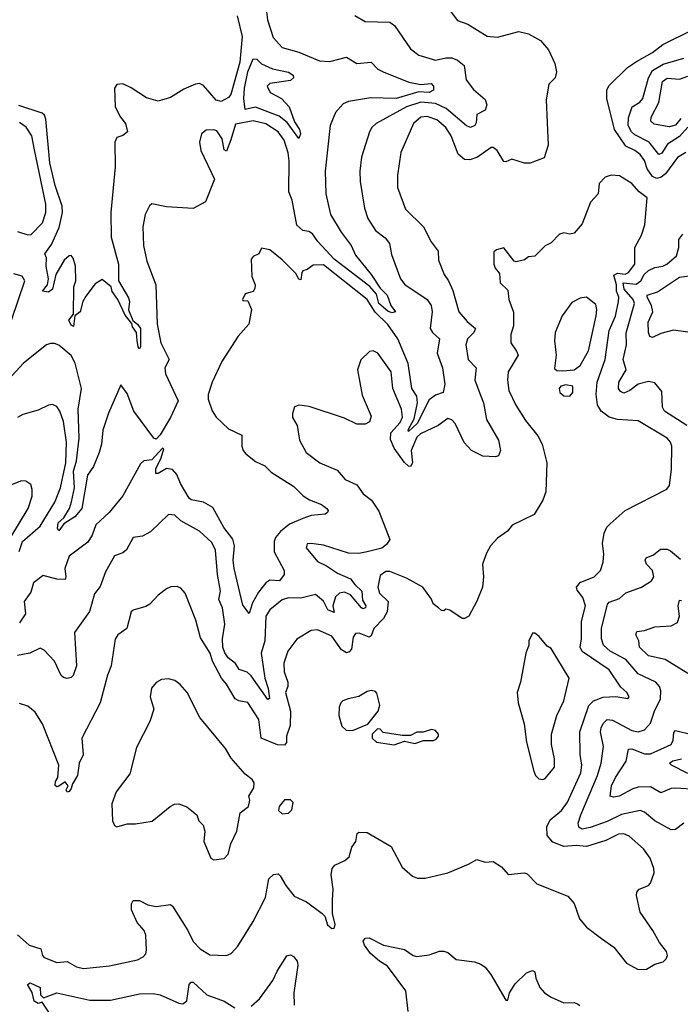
# Model space of a CAD drawing. Extents: x 1268547 to 1425625, y 515768 to 616754.
# Tile 378 of 507: x 1353776 to 1356969, y 586619 to 591376. Entities that reach past the tile are written whole.
import ezdxf

# ---------------------------------------------------------------- set-up
doc = ezdxf.new("R2010")
doc.units = 0

msp = doc.modelspace()

# ---------------------------------------------------------------- linework, layer by layer
at = {"layer": '0CON10XD'}
for points in [[(1354969.5, 591415), (1354974.4, 591375), (1355000.3, 591290.3), (1355045, 591242.1), (1355125, 591219.3), (1355225, 591177.5), (1355275, 591174.7), (1355355, 591194.5), (1355405, 591163.8), (1355475, 591171.5), (1355507.4, 591137.4), (1355533.1, 591125), (1355656, 591075), (1355715, 591063.4), (1355765, 591068.4), (1355775.6, 591055), (1355776.1, 591035), (1355755, 591023.8), (1355705, 591027.7), (1355595, 590996.3), (1355470.9, 590999.1), (1355365, 590981.5), (1355339.9, 590970.1), (1355302.1, 590927.9), (1355276.5, 590865), (1355251.5, 590645), (1355255.5, 590535), (1355277.9, 590435), (1355329.4, 590349.4), (1355377.7, 590285), (1355399.2, 590239.3), (1355475, 590144.7), (1355518.6, 590078.6), (1355551.6, 590045), (1355569, 589995), (1355591.9, 589965), (1355575, 589960), (1355555, 589968.7), (1355511.9, 590005), (1355500.1, 590050.1), (1355467.6, 590087.6), (1355295, 590219.4), (1355216.2, 590305), (1355191.7, 590341.7), (1355173.6, 590353.6), (1355145, 590357.8), (1355115, 590383.3), (1355092.6, 590505), (1355077.4, 590545), (1355077.9, 590695), (1355073.1, 590733.1), (1355053.7, 590793.7), (1355025.6, 590835), (1354965, 590873.3), (1354905, 590887.3), (1354819, 590871), (1354795.8, 590795.8), (1354775, 590741.2), (1354765, 590746.7), (1354755, 590800), (1354728.9, 590838.9), (1354714.3, 590844.3), (1354677.9, 590842.1), (1354654.3, 590825), (1354645.6, 590785), (1354652.1, 590745), (1354717.5, 590605), (1354673.9, 590496.1), (1354615, 590463.3), (1354485, 590472.9), (1354415, 590486), (1354403.4, 590476.6), (1354381.9, 590435), (1354371.9, 590375), (1354373.8, 590285), (1354390.1, 590210.1), (1354433.3, 590095), (1354440.4, 589905), (1354457.5, 589815), (1354498.5, 589735), (1354477.7, 589695), (1354480.7, 589665), (1354541.8, 589535), (1354505.3, 589455), (1354455, 589369.8), (1354435, 589350.3), (1354423.7, 589353.7), (1354328.4, 589485), (1354295, 589570), (1354265, 589612.5), (1354205.6, 589475.6), (1354177.6, 589392.4), (1354170.8, 589325), (1354159.7, 589285), (1354132.5, 589217.5), (1354104, 589176), (1354076.5, 589015), (1354042.7, 588975), (1353989.9, 588940.1), (1353965, 588907.5), (1353958.7, 588918.7), (1353962.4, 588945), (1353989.7, 588970.3), (1354016.2, 589015), (1354026.9, 589046.9), (1354041.1, 589115), (1354036.8, 589195), (1354049.9, 589245), (1354064.2, 589355), (1354059.1, 589495), (1354075.2, 589595), (1354044, 589716), (1354025, 589754.6), (1353965, 589803.1), (1353945, 589811.2), (1353925, 589811.2), (1353906, 589805), (1353795, 589716.1), (1353700.8, 589615)], [(1355851.4, 591425), (1355892.6, 591372.6), (1355942.5, 591355), (1356035, 591297.3), (1356085, 591291.5), (1356188.7, 591318.7), (1356235, 591307.5), (1356293.3, 591275), (1356331.2, 591231.2), (1356362.9, 591165), (1356370, 591125), (1356363.3, 591095), (1356333.8, 591065), (1356320.5, 590989.5), (1356329.5, 590770.5), (1356310.7, 590709.3), (1356243.6, 590683.6), (1356215, 590683.8), (1356155, 590702.5), (1356125, 590688.8), (1356115, 590691.2), (1356084, 590745), (1356065, 590758), (1356055, 590758), (1355987.9, 590712.1), (1355950.9, 590699.1), (1355925, 590700.6), (1355895, 590727.1), (1355861.6, 590815), (1355835.2, 590855.2), (1355792.5, 590892.5), (1355745, 590908.8), (1355714.5, 590905), (1355678.8, 590875), (1355617.9, 590735), (1355601.2, 590625), (1355601.3, 590565), (1355641.2, 590461.2), (1355727.1, 590375), (1355763.8, 590303.8), (1355798.3, 590258.3), (1355799.4, 590215), (1355827.8, 590145), (1355848.9, 590115), (1355868.6, 590068.6), (1355898.8, 589965), (1355938.7, 589918.7), (1355979.1, 589885), (1355971.5, 589865), (1355940.4, 589835), (1355932.1, 589805), (1355943.1, 589735), (1355981.9, 589695), (1355975.8, 589635), (1356002.5, 589562.5), (1356017.3, 589525), (1356032.7, 589445), (1356089.3, 589345), (1356099.5, 589295), (1356090.5, 589269.5), (1356075, 589263.8), (1356015, 589266.9), (1355959.5, 589295), (1355923.8, 589333.9), (1355880.4, 589425), (1355865, 589442.3), (1355845, 589449.5), (1355797.8, 589415), (1355713.1, 589375), (1355695, 589359.7), (1355667.2, 589295), (1355674.4, 589235), (1355665, 589218), (1355655, 589219.2), (1355635, 589237.1), (1355585.5, 589305.5), (1355567.6, 589347.6), (1355569.5, 589380.5), (1355615, 589430), (1355626.3, 589456.3), (1355620.4, 589495), (1355579.2, 589595), (1355570.5, 589675), (1355506.2, 589765), (1355485, 589776.2), (1355466.4, 589773.6), (1355425, 589733.3), (1355408.2, 589685), (1355431.4, 589561.4), (1355475, 589460), (1355466.4, 589433.6), (1355445, 589422.5), (1355405, 589422), (1355345, 589451.5), (1355175, 589507.1), (1355126.1, 589513.9), (1355104.3, 589505.7), (1355094.1, 589474.1), (1355094.2, 589454.2), (1355116.2, 589415), (1355128.8, 589345), (1355161.2, 589285), (1355226.2, 589235), (1355310.2, 589200.2), (1355349.2, 589155), (1355405, 589128.5), (1355435.6, 589085), (1355475.5, 589055), (1355511, 589001), (1355564.5, 588865), (1355548.5, 588841.5), (1355526.3, 588823.7), (1355455.9, 588805.9), (1355415, 588797.5), (1355365, 588799.4), (1355245, 588836.9), (1355185, 588845.8), (1355165, 588843.3), (1355160, 588825), (1355215, 588758.6), (1355258.2, 588738.2), (1355312.1, 588702.1), (1355375.4, 588675.4), (1355395, 588646.8), (1355428.8, 588615), (1355432.5, 588572.5), (1355449.2, 588545), (1355446.8, 588535), (1355435, 588530.2), (1355427.1, 588535), (1355375, 588597.3), (1355345, 588610), (1355320.9, 588605), (1355302.8, 588587.2), (1355289, 588545), (1355295, 588511.9), (1355265, 588524.8), (1355245, 588566.5), (1355205, 588598.8), (1355135, 588581.7), (1355075, 588583.1), (1355045, 588573.3), (1354985, 588524.6), (1354966.1, 588493.9), (1354960.6, 588375), (1354942.7, 588315), (1354951.7, 588261.7), (1354960.6, 588195), (1354977.5, 588145), (1354982.9, 588097.1), (1354975, 588092.5), (1354895, 588206.9), (1354875, 588223.5), (1354837, 588237), (1354818.6, 588265), (1354783, 588293), (1354766.7, 588316.7), (1354758.3, 588345), (1354756.5, 588385), (1354767.5, 588455), (1354756.2, 588535), (1354738.9, 588575), (1354746.6, 588615), (1354731.2, 588695), (1354723.1, 588813.1), (1354705, 588851.1), (1354644.6, 588904.6), (1354555.5, 588955.5), (1354525, 588982), (1354495, 588986), (1354408.5, 588901.5), (1354369.3, 588880.7), (1354325, 588874), (1354292, 588815), (1354275, 588800), (1354235, 588786.7), (1354211.3, 588745), (1354190.9, 588709.1), (1354165, 588637.1), (1354137.3, 588602.7), (1354113.7, 588516.3), (1354041.4, 588415), (1354050, 588255), (1354035, 588207.1), (1354025, 588198.1), (1354005, 588193.3), (1353987.5, 588197.5), (1353977.2, 588207.2), (1353945, 588277.1), (1353895, 588330), (1353875, 588340), (1353825, 588316.4), (1353765, 588303.8)], [(1354827.1, 591395), (1354851.5, 591295), (1354839.2, 591170.8), (1354795.9, 591014.1), (1354785, 591000.8), (1354748.9, 590981.1), (1354725, 590987.5), (1354665, 591058.9), (1354645, 591067.9), (1354625, 591065.4), (1354569.5, 591040.5), (1354505, 591000.5), (1354445, 590982.9), (1354389.3, 590999.3), (1354315, 591047.1), (1354275, 591065.7), (1354245, 591063.8), (1354234.2, 591045), (1354238, 590955), (1354262.5, 590905), (1354287.5, 590875), (1354297.5, 590835), (1354275, 590816.7), (1354245, 590806.7), (1354235.8, 590785), (1354236.9, 590665), (1354216.2, 590445), (1354217.5, 590325), (1354253.1, 590195), (1354253.9, 590115), (1354302.6, 590032.6), (1354306.7, 590015), (1354302.2, 589975), (1354323.6, 589923.6), (1354345.8, 589905.8), (1354359.3, 589885), (1354359.3, 589795), (1354355, 589785.7), (1354347.8, 589795), (1354343.8, 589826.2), (1354340.5, 589865), (1354321.6, 589891.6), (1354318.1, 589908.1), (1354285, 589948.9), (1354250.8, 590025), (1354223.7, 590063.7), (1354218, 590085), (1354175, 590121.5), (1354140.4, 590099.6), (1354095, 590040), (1354081.1, 590015), (1354067.9, 589965), (1354042.5, 589945), (1354036.7, 589893.3), (1354025, 589901.1), (1354013.5, 589925), (1354036.2, 589953.8), (1354038.1, 590085), (1354047.5, 590115), (1354045.7, 590185), (1354035, 590223.3), (1354025, 590236.2), (1354015, 590236), (1353990.8, 590215), (1353950.4, 590145), (1353935.2, 590074.8), (1353915, 590060.3), (1353885.8, 590065), (1353910.8, 590095), (1353914.6, 590124.6), (1353903.5, 590185), (1353906, 590225), (1353897.5, 590245), (1353929.9, 590290.1), (1353967.2, 590372.8), (1353983.1, 590445), (1353981.5, 590475), (1353947.6, 590575), (1353922, 590685), (1353902.2, 590895), (1353895.7, 590915), (1353885.2, 590925.2), (1353771.2, 590961.2)], [(1355395, 591395.7), (1355445, 591367.1), (1355565, 591364), (1355587.9, 591347.9), (1355665, 591236), (1355705, 591205.6), (1355785, 591180.6), (1355835, 591192), (1355865, 591192.3), (1355891.1, 591181.1), (1355924.4, 591155), (1355933.1, 591085), (1355969.3, 591039.3), (1356025, 590990), (1356033.8, 590965), (1356025, 590939.5), (1355985, 590917.5), (1355982.5, 590877.5), (1355975, 590864.5), (1355955, 590855.5), (1355935, 590863.9), (1355837.8, 590947.8), (1355785, 590971), (1355715, 590977.2), (1355645.4, 590955), (1355498, 590875), (1355478.6, 590855), (1355467.1, 590835), (1355427.6, 590712.4), (1355419.1, 590645), (1355420.9, 590595), (1355442.3, 590465), (1355457.7, 590415), (1355495, 590357.1), (1355542.4, 590322.4), (1355563.8, 590295), (1355572.1, 590242.1), (1355615.6, 590125), (1355637, 590097), (1355745.6, 590025), (1355764.6, 589995), (1355769.2, 589965), (1355760.5, 589885), (1355771.1, 589865), (1355805.6, 589835), (1355793.1, 589765), (1355819.4, 589695), (1355830, 589615), (1355822, 589575), (1355785, 589562.5), (1355755, 589538.9), (1355696.2, 589425), (1355655, 589386.2), (1355653.3, 589395), (1355682.4, 589447.6), (1355699.2, 589525), (1355695, 589557.5), (1355670.8, 589595), (1355652.7, 589715), (1355602.8, 589835), (1355555, 589903.8), (1355493.5, 589963.5), (1355455, 590023.8), (1355245, 590191.3), (1355195, 590190), (1355165, 590168.8), (1355145, 590163.3), (1355138.8, 590155), (1355135, 590120), (1355125, 590122.5), (1355110.3, 590150.3), (1355045, 590215.6), (1354985, 590264.2), (1354945, 590272.5), (1354932.5, 590245), (1354905, 590232.5), (1354895, 590220)], [(1356995.9, 590734.1), (1356955, 590710.9), (1356897.7, 590632.3), (1356876.2, 590615), (1356855, 590608.7), (1356835, 590618.6), (1356807.9, 590655), (1356795, 590696.5), (1356775.3, 590725), (1356749.1, 590745), (1356705, 590765.2), (1356650.5, 590845), (1356613.3, 590995), (1356612.9, 591035), (1356623.6, 591056.4), (1356713.8, 591145), (1356756.5, 591173.5), (1356835, 591218.2), (1356884.1, 591255.9), (1357024.5, 591325)], [(1355125, 590802.5), (1355069.2, 590879.2), (1355030.6, 590910.6), (1354915, 590953.3), (1354865, 590942), (1354858.5, 590995), (1354861.9, 591045), (1354879.1, 591125), (1354905, 591187.1), (1354921.4, 591185), (1354945, 591162.3), (1354998.4, 591138.4), (1355075, 591123.3), (1355098, 591108), (1355098.5, 591095), (1355085, 591082.3), (1354985, 591068.5), (1354972.5, 591055), (1354986.9, 591025), (1355041.1, 590995), (1355077.7, 590955), (1355103.5, 590883.5), (1355128.9, 590845), (1355132.7, 590825), (1355125, 590802.5)], [(1357005, 590857.2), (1356965, 590812.1), (1356906.7, 590775), (1356879.1, 590730.9), (1356865, 590724.7), (1356818.3, 590785), (1356749.4, 590819.4), (1356732, 590835), (1356716.9, 590865), (1356717.5, 590902.5), (1356735.5, 590954.5), (1356772.7, 590977.3), (1356787.6, 590995), (1356814.8, 591095), (1356835, 591130.4), (1356885, 591160.7), (1356985, 591190.2)], [(1356971.2, 590898.8), (1356945, 590866.5), (1356915, 590858.1), (1356842, 590872), (1356826.7, 590886.7), (1356827.3, 590905), (1356864.1, 590975.9), (1356882.8, 591077.2), (1356905, 591093.5), (1356965, 591088.6), (1357005, 591103.2)], [(1353765, 590352.9), (1353815, 590337.3), (1353831.9, 590338.1), (1353886.3, 590395), (1353901.7, 590445), (1353901.9, 590485), (1353847.1, 590747.1), (1353834.5, 590814.5), (1353807.7, 590857.7), (1353775, 590879.4)], [(1353765, 586955.5), (1353821.4, 586905), (1353878, 586888), (1353885.6, 586855), (1353894.2, 586845), (1353955, 586821.2), (1354006.1, 586826.1), (1354050.8, 586800.8), (1354085, 586791.5), (1354210, 586805), (1354345, 586834.4), (1354372, 586848), (1354385, 586863.8), (1354388.8, 586881.2), (1354386.2, 586953.8), (1354377.3, 586975), (1354343.9, 587015), (1354315.8, 587075), (1354316.2, 587105), (1354325, 587120), (1354355, 587120), (1354395, 587100.5), (1354435, 587091.2), (1354505, 587100.8), (1354515, 587094), (1354588.9, 586975), (1354615, 586922.5), (1354647.5, 586887.5), (1354695, 586857.8), (1354775, 586854.4), (1354798, 586865), (1354830.2, 586899.8), (1354905, 587020), (1354964.6, 587135), (1354979.5, 587225), (1355003.3, 587246.7), (1355025, 587248.9), (1355035, 587240.6), (1355062.6, 587192.6), (1355102.1, 587142.1), (1355161.4, 587115), (1355238.5, 587058.5), (1355250, 587045), (1355263.4, 587003.4), (1355285, 586986.2), (1355295, 586987.5), (1355300, 587005), (1355287.2, 587057.2), (1355287.3, 587122.7), (1355290.3, 587175), (1355281.2, 587245), (1355285.7, 587275), (1355299.1, 587290.9), (1355346.6, 587313.4), (1355367.9, 587332.1), (1355380.9, 587379.1), (1355400, 587405), (1355406.7, 587445), (1355415, 587451.2), (1355455, 587450), (1355571.2, 587381.2), (1355625, 587281.2), (1355675, 587238.8), (1355698.8, 587228.8), (1355735, 587229.2), (1355845, 587254), (1355945, 587295.8), (1355985, 587318.8), (1356025, 587306.2), (1356065, 587308.8), (1356105, 587283.8), (1356136.4, 587246.4), (1356214.3, 587254.3), (1356229.1, 587249.1), (1356275, 587201.1), (1356425, 587141.4), (1356455, 587106), (1356482.1, 587032.1), (1356515, 586992), (1356587.3, 586937.3), (1356647.5, 586895), (1356708.7, 586818.7), (1356765, 586787.1), (1356805, 586788.6), (1356845, 586813.8), (1356885, 586823.8), (1356900.5, 586839.5), (1356906.7, 586855), (1356901.2, 586875), (1356867.8, 586917.8), (1356836.5, 586975), (1356774.6, 587064.6), (1356757.5, 587145), (1356759.2, 587160.8), (1356770, 587175), (1356815, 587192.9), (1356824.2, 587205), (1356842, 587255), (1356841.2, 587275), (1356822.5, 587325), (1356790.9, 587370.9), (1356721.1, 587431.1), (1356695, 587442.4), (1356669.4, 587440.6), (1356609, 587411), (1356515, 587381.9), (1356465, 587386.9), (1356405, 587381.8), (1356352.8, 587402.8), (1356324.7, 587435), (1356323.3, 587476.7), (1356340.1, 587509.9), (1356394.1, 587555), (1356423.7, 587596.3), (1356487.3, 587737.3), (1356492.5, 587775), (1356484.1, 587825.9), (1356482.8, 587935), (1356527.3, 588062.7), (1356548.5, 588085), (1356595, 588102.5), (1356656.4, 588106.4), (1356715, 588096.7), (1356721.2, 588105), (1356710.8, 588125), (1356681.8, 588151.8), (1356625.3, 588235), (1356495, 588323.6), (1356485.3, 588345), (1356491.6, 588385), (1356490.8, 588469.2), (1356510.6, 588545), (1356497.8, 588585), (1356470.2, 588620.2), (1356467.5, 588635), (1356485, 588657.5), (1356552.5, 588685), (1356582.9, 588715), (1356596, 588755), (1356599.2, 588795), (1356592.5, 588845), (1356601.4, 588895), (1356614, 588925), (1356629.7, 588940.3), (1356702.5, 589005), (1356902.7, 589107.3), (1356916, 589125), (1356925.6, 589204.4), (1356928.2, 589315), (1356921.8, 589335), (1356905.2, 589355.2), (1356765, 589438.4), (1356665, 589445.2), (1356625, 589455.8), (1356585.5, 589485.5), (1356568.4, 589515), (1356562.4, 589567.6), (1356567.3, 589625), (1356605.2, 589735), (1356624.8, 589875), (1356655.7, 589944.3), (1356669.8, 590015), (1356670.8, 590035), (1356660, 590065), (1356660.1, 590095), (1356648.1, 590141.9), (1356665, 590151.7), (1356702.5, 590147.5), (1356718.4, 590155), (1356748.2, 590195), (1356749.5, 590275), (1356781.8, 590335), (1356796.4, 590385), (1356807.8, 590515), (1356770, 590545), (1356735, 590584.4), (1356675, 590621.4), (1356634.3, 590625.7), (1356605, 590616.2), (1356577.1, 590585), (1356571.4, 590535), (1356534.3, 590495), (1356495, 590390), (1356456.2, 590345), (1356435, 590340), (1356405, 590345.8), (1356385, 590340), (1356345, 590298.8), (1356315, 590284), (1356265, 590233.3), (1356235, 590231.2), (1356215, 590216.7), (1356175, 590206.2), (1356165, 590208.8), (1356115, 590273.3), (1356080, 590265), (1356067.5, 590255), (1356066.7, 590195), (1356073.3, 590175), (1356095, 590150), (1356097.5, 590105), (1356135, 590070), (1356140, 590025), (1356163, 589963), (1356162.4, 589897.6), (1356149.5, 589855), (1356150, 589815), (1356177.7, 589775), (1356184.5, 589755), (1356136.7, 589675), (1356133.5, 589635), (1356140, 589585), (1356173.8, 589513.8), (1356220.5, 589440.5), (1356280, 589365), (1356301.8, 589325), (1356322.9, 589235), (1356319.4, 589095), (1356304.2, 589055), (1356262, 588985), (1356156, 588934), (1356133.3, 588905), (1356085, 588872), (1356051.4, 588835), (1356031.4, 588798.6), (1356013.3, 588745), (1356017.5, 588685), (1356011.9, 588635), (1355985, 588567.5), (1355946.7, 588495), (1355925, 588482.5), (1355915, 588483.3), (1355855, 588523.3), (1355835, 588527.5), (1355825, 588520), (1355815, 588522), (1355800.6, 588535), (1355774.3, 588554.3), (1355766.9, 588576.9), (1355725, 588634.5), (1355645, 588678.7), (1355565, 588710.3), (1355545, 588709.6), (1355518.7, 588691.3), (1355507.1, 588635), (1355514.8, 588604.8), (1355556.4, 588565), (1355551.7, 588515), (1355535, 588482.7), (1355486.8, 588435), (1355475, 588399.4), (1355465, 588393.8), (1355417, 588413), (1355399.6, 588410.4), (1355387.8, 588392.2), (1355379.7, 588335), (1355368.6, 588321.4), (1355355, 588318), (1355331.4, 588331.4), (1355285, 588397.3), (1355215, 588428.5), (1355185, 588425.5), (1355115, 588383.3), (1355071.1, 588325), (1355052.8, 588267.2), (1355053.6, 588225), (1355072.5, 588175), (1355072.1, 588155), (1355060.5, 588125), (1355085.3, 588035), (1355083.3, 587966.8), (1355065.4, 587915), (1355065.3, 587884.7), (1355055, 587871.2), (1355022.7, 587872.7), (1354943.3, 587905), (1354932.3, 587995), (1354877.8, 588077.8), (1354835, 588085.8), (1354817.9, 588095), (1354775, 588166.5), (1354750.6, 588195), (1354707.2, 588277.2), (1354696.1, 588316.1), (1354650.4, 588390.4), (1354626.8, 588475), (1354575.5, 588605.5), (1354555, 588630), (1354537, 588637), (1354505.9, 588635.9), (1354485, 588626.9), (1354445, 588595.7), (1354405, 588551.9), (1354385, 588540.6), (1354325, 588524), (1354314, 588515), (1354294.6, 588435.4), (1354250, 588405), (1354237.2, 588382.8), (1354218.1, 588255), (1354200.4, 588209.6), (1354165.5, 588075), (1354076.9, 587905), (1354082.9, 587825), (1354062.9, 587785), (1354055.5, 587725), (1354031.2, 587685), (1354025, 587662.5), (1354015, 587647.5), (1354005, 587643.8), (1354001.2, 587655), (1354010, 587675), (1353995, 587693.3), (1353965, 587673.1), (1353955, 587670), (1353947, 587677), (1353948.9, 587695), (1353960.5, 587715), (1353964.4, 587775), (1353886.9, 587975), (1353850.6, 588030.6), (1353815, 588059.2), (1353775, 588072.9)], [(1357000.4, 589415), (1356892.5, 589485), (1356881.8, 589505), (1356879.1, 589579.1), (1356845, 589622), (1356815, 589628.6), (1356765.6, 589615.6), (1356725, 589585.4), (1356695, 589571.5), (1356679.3, 589579.3), (1356669.6, 589595), (1356672.2, 589625), (1356706.5, 589685), (1356691.9, 589735), (1356708.1, 589805), (1356707, 589863), (1356747.8, 590005), (1356741.1, 590025), (1356697.5, 590075), (1356693, 590105), (1356755, 590098), (1356777.6, 590115), (1356794.1, 590145.9), (1356814.9, 590165.1), (1356845, 590179.7), (1356884.5, 590185.5), (1356903.6, 590195), (1356950, 590235), (1356961.9, 590275), (1356962.2, 590315), (1356980.2, 590339.8)], [(1354895, 590220), (1354897.5, 590135), (1354913.3, 590095), (1354913, 590077), (1354905, 590062.5), (1354865, 590052.5), (1354852.5, 590025), (1354855, 590020), (1354878.3, 590018.3), (1354896.1, 589976.1), (1354884, 589905), (1354832.6, 589847.4), (1354752.2, 589725), (1354706.7, 589625), (1354687.5, 589565), (1354686.5, 589543.5), (1354706.2, 589486.2), (1354725, 589455.6), (1354785, 589399.4), (1354849.5, 589369.5), (1354849.5, 589315), (1354855.5, 589295), (1354869.3, 589279.3), (1354915, 589241.5), (1354961.5, 589221.5), (1354990.8, 589190.9), (1355101.1, 589121.1), (1355146, 589076), (1355176.7, 589056.7), (1355235, 589034.4), (1355260, 589015), (1355266.2, 589005), (1355264.1, 588995.9), (1355252.1, 588987.9), (1355185, 588980.8), (1355145, 588967.1), (1355080.6, 588939.4), (1355036.4, 588903.6), (1355011.8, 588875), (1355006.2, 588855), (1355006.6, 588805), (1355054.3, 588715), (1355054, 588695), (1355031.2, 588665), (1354985, 588669.1), (1354965.2, 588654.8), (1354930.2, 588609.8), (1354901, 588559), (1354885, 588507.5), (1354855, 588547.5), (1354811.9, 588725), (1354807.1, 588765), (1354814.8, 588835), (1354805.7, 588865.7), (1354763.3, 588923.3), (1354709, 589019), (1354665, 589046), (1354605, 589057.1), (1354595, 589063.9), (1354553.4, 589135), (1354535, 589179.2), (1354515, 589203.5), (1354485, 589207.6), (1354445, 589183.8), (1354434.4, 589184.4), (1354433.6, 589206.4), (1354459.6, 589259.6), (1354473, 589303), (1354465.5, 589305.5), (1354415, 589250), (1354375.4, 589244.6), (1354359.5, 589230.5), (1354273.9, 589076.1), (1354207.8, 588995), (1354143.3, 588935), (1354125.5, 588885), (1354105, 588852.5), (1354015, 588784.2), (1353993.9, 588725), (1353999.1, 588685), (1353995, 588670.8), (1353955, 588673.1), (1353889.4, 588690.6), (1353842.2, 588655), (1353829.8, 588610.2), (1353797.5, 588565), (1353803.7, 588505), (1353775, 588462.4)], [(1353736.8, 589925), (1353800.3, 590115), (1353787.8, 590137.7), (1353748.5, 590148.5)], [(1357005, 589867.2), (1356935, 589875.6), (1356875, 589860.9), (1356835, 589840.8), (1356822, 589845), (1356814.6, 589864.6), (1356812.9, 589915), (1356835.9, 589965), (1356829.1, 589995), (1356807.7, 590035), (1356808.6, 590045), (1356858.6, 590061.4), (1356965, 590133), (1357046.6, 590143.4)], [(1356399.2, 589679.2), (1356455, 589684.3), (1356485.4, 589705), (1356525, 589775.8), (1356562.3, 589945), (1356565.4, 589975.4), (1356559.6, 589999.6), (1356515, 590035.8), (1356485, 590030.6), (1356445, 590009.2), (1356398.1, 589945), (1356364.2, 589864.2), (1356360.6, 589825), (1356368.5, 589755), (1356360.4, 589690.4), (1356372, 589682), (1356399.2, 589679.2)], [(1356435, 589558), (1356448.9, 589575), (1356450, 589605), (1356415, 589612.3), (1356391.9, 589605), (1356383.1, 589595), (1356385.8, 589575), (1356405, 589559.2), (1356435, 589558)], [(1353772.8, 588807.2), (1353789.6, 588855), (1353875, 588928.9), (1353945.2, 589045), (1353973, 589115), (1353999.1, 589235), (1354001.7, 589335), (1353987.1, 589435), (1353970, 589485), (1353955, 589508), (1353935, 589517.5), (1353915.9, 589514.1), (1353865, 589490), (1353790.9, 589469.1), (1353765.6, 589454.4)], [(1353733.1, 588876.9), (1353817.5, 589015), (1353836.5, 589075), (1353837, 589107), (1353830, 589130), (1353805, 589146.2), (1353785, 589148), (1353715, 589121.4)], [(1356985, 587494.4), (1356945, 587464.5), (1356925, 587461.8), (1356845, 587505.4), (1356795, 587548.2), (1356775, 587555.2), (1356685, 587536.5), (1356615, 587501.9), (1356532.9, 587472.9), (1356495, 587465.5), (1356478.6, 587475), (1356475.5, 587495), (1356487.9, 587535), (1356567.8, 587725), (1356585.7, 587785), (1356597.5, 587865), (1356582.6, 587935), (1356585.8, 587955), (1356595, 587975.6), (1356615, 587994.5), (1356641.7, 587991.8), (1356735, 587942.5), (1356765, 587935.9), (1356795.6, 587945), (1356825, 587977.1), (1356843.8, 588035), (1356873.6, 588095), (1356874.5, 588134.5), (1356868.1, 588155), (1356850.6, 588175), (1356765, 588215.3), (1356704.6, 588284.6), (1356628.9, 588325), (1356597.8, 588355), (1356587.3, 588385), (1356587.7, 588435), (1356616.8, 588553.2), (1356625, 588562.1), (1356675, 588579.6), (1356705, 588607.9), (1356781.2, 588635), (1356830, 588665), (1356840, 588685), (1356834.4, 588714.4), (1356805.5, 588745), (1356798.2, 588765), (1356804.1, 588775.9), (1356838.5, 588791.5), (1356872.6, 588817.4), (1356905, 588818.1), (1356920.4, 588810.4), (1356969.7, 588769.7)], [(1357005, 588218.1), (1356895.4, 588285.4), (1356815, 588303.5), (1356770.8, 588345), (1356767.5, 588375), (1356753.6, 588405), (1356759.2, 588420.8), (1356795, 588425.6), (1356845, 588443.5), (1356925, 588447.1), (1356955.8, 588464.2), (1356965.2, 588494.8), (1356958.9, 588545), (1356965, 588572), (1356975, 588570.5)], [(1356305, 587706), (1356315, 587710.8), (1356360, 587765), (1356360.5, 587805), (1356345.7, 587874.3), (1356346.7, 587925), (1356371.8, 588015), (1356405.5, 588085), (1356432, 588195), (1356345, 588337.5), (1356325, 588350), (1356285.8, 588395.8), (1356265, 588412.5), (1356255, 588412.5), (1356236.2, 588375), (1356236.1, 588353.9), (1356222, 588315), (1356195.8, 588175), (1356180.8, 588125), (1356185.6, 588075.6), (1356214, 587975), (1356226, 587885), (1356260, 587745), (1356268.8, 587725), (1356285, 587708.8), (1356305, 587706)], [(1354715, 587316.7), (1354765, 587323.3), (1354783.8, 587345), (1354796, 587395), (1354825.7, 587455), (1354842, 587545), (1354881.2, 587575), (1354888.8, 587605), (1354883.8, 587625), (1354907.5, 587665), (1354909.2, 587689.2), (1354900, 587705), (1354865, 587731.2), (1354797.8, 587807.8), (1354771.4, 587855), (1354647.1, 588005), (1354585.5, 588125.5), (1354551.2, 588165), (1354525, 588183.8), (1354495, 588191.2), (1354461.2, 588188.8), (1354435, 588173.8), (1354413, 588147), (1354406, 588105), (1354423.8, 588045), (1354404.4, 587985), (1354340.2, 587859.8), (1354307.6, 587732.4), (1354242, 587645), (1354222.1, 587587.9), (1354224, 587505), (1354235, 587482.5), (1354245, 587476.7), (1354295, 587491.2), (1354335, 587491.2), (1354415.6, 587504.4), (1354503.3, 587575), (1354524.3, 587585.7), (1354545, 587587.5), (1354583, 587573), (1354632.5, 587535), (1354642.5, 587505), (1354663.3, 587485), (1354671.2, 587455), (1354666.2, 587405), (1354700, 587325), (1354715, 587316.7)], [(1355385, 587941.9), (1355458, 587972), (1355508.6, 588035), (1355516.7, 588065), (1355502.3, 588122.3), (1355495, 588131.2), (1355475, 588135.7), (1355455, 588130.8), (1355415, 588105.8), (1355364.2, 588095.8), (1355337.5, 588085), (1355328.8, 588075), (1355320, 588055), (1355318, 588015), (1355332.3, 587962.3), (1355354.2, 587944.2), (1355385, 587941.9)], [(1355585, 587872.5), (1355635, 587890), (1355685, 587880), (1355727, 587893), (1355776.4, 587893.6), (1355789.3, 587900.7), (1355800, 587915), (1355800, 587925), (1355785, 587942.5), (1355766.4, 587946.4), (1355726.4, 587933.6), (1355695, 587933.3), (1355665, 587917.5), (1355625, 587917.5), (1355533, 587933), (1355518.3, 587948.3), (1355505, 587950), (1355480, 587925), (1355480, 587905), (1355500, 587885), (1355585, 587872.5)], [(1357045, 587657.3), (1356946.2, 587663.8), (1356925, 587661.9), (1356875, 587641.2), (1356825, 587669.1), (1356765, 587668.3), (1356739.2, 587660.8), (1356672.5, 587625), (1356645, 587619.6), (1356629.2, 587625), (1356636.8, 587675), (1356654.7, 587715), (1356706.7, 587793.2), (1356717.6, 587852.4), (1356735, 587854.1), (1356795, 587828.8), (1356825, 587829.7), (1356924.5, 587875), (1356934.7, 587895), (1356937.1, 587932.9), (1356945, 587942.7), (1357025, 587922.5)], [(1357005, 587733.8), (1356926.2, 587775), (1356916, 587785), (1356932.9, 587795), (1356974.7, 587804.7)], [(1355045, 587540), (1355075, 587542.5), (1355091.7, 587558.3), (1355097.5, 587595), (1355085, 587606.7), (1355055, 587607.5), (1355030, 587575), (1355027.5, 587555), (1355045, 587540)], [(1355654, 586585), (1355642, 586685), (1355554.2, 586804.2), (1355515, 586826.9), (1355471.6, 586865), (1355442.4, 586905), (1355435.9, 586925), (1355445, 586938.2), (1355465, 586941.1), (1355535, 586905.6), (1355635, 586883.8), (1355677.5, 586855), (1355695, 586850), (1355755, 586858.2), (1355805, 586876.2), (1355826.4, 586876.4), (1355845, 586870), (1355885, 586836.2), (1355974.3, 586824.3), (1356005, 586813.8), (1356025, 586798.8), (1356053, 586763), (1356125, 586640), (1356135, 586640), (1356143.8, 586675), (1356171.2, 586718.8), (1356225, 586771.2), (1356255, 586783.3), (1356266, 586776), (1356270, 586745), (1356290, 586700), (1356312, 586675), (1356343.8, 586653.8), (1356405, 586626.7), (1356455, 586628.6), (1356472.2, 586622.2), (1356483.1, 586613.1)], [(1354895, 586610), (1354935.6, 586645), (1355000, 586735), (1355020.4, 586779.6), (1355067, 586853), (1355085, 586858.6), (1355099.5, 586849.5), (1355117.7, 586827.7), (1355120.9, 586809.1), (1355100.5, 586675), (1355102.5, 586615)], [(1353926.8, 586566.8), (1353885, 586630), (1353865, 586623.7), (1353846.7, 586635), (1353835.9, 586675.9), (1353814, 586715), (1353826.7, 586723.3), (1353875, 586700), (1353875.8, 586665), (1353890.5, 586650.5), (1353955, 586674.6), (1354115, 586638.9), (1354215, 586638.9), (1354355, 586669.1), (1354421.7, 586671.7), (1354455, 586664.5), (1354545, 586624.3), (1354565, 586621.4), (1354584.3, 586635.7), (1354595.5, 586714.5), (1354604.3, 586725.7), (1354614.3, 586725.7), (1354680, 586665), (1354764.6, 586634.6), (1354815, 586602.2)]]:
    msp.add_lwpolyline(points, dxfattribs=at)

doc.saveas('drawing.dxf')
